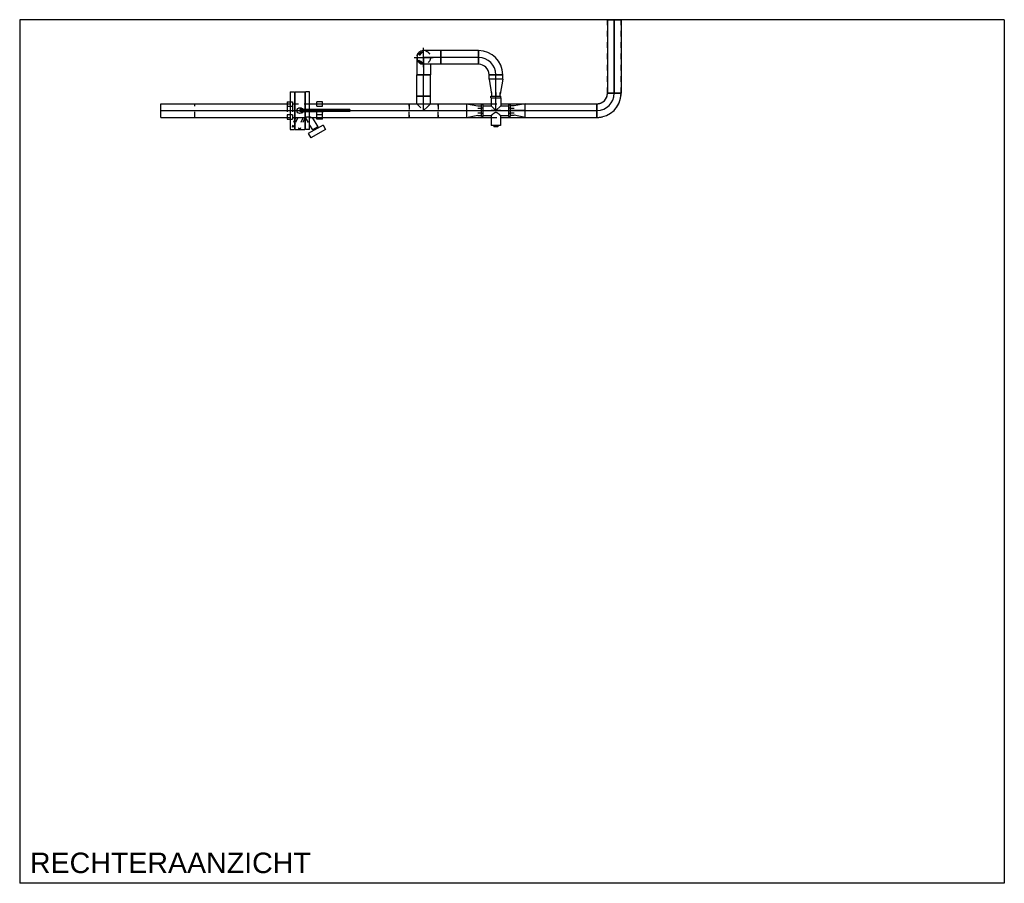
# Model space of a CAD drawing. Extents: x -156717 to 425753, y -51191 to 363295.
# Tile 443 of 502: x 242611 to 246943, y 120422 to 124222. Entities that reach past the tile are written whole.
import ezdxf
from ezdxf.enums import TextEntityAlignment as Align
from ezdxf.lldxf.tags import DXFTag

# ---------------------------------------------------------------- set-up
doc = ezdxf.new("R2010")
doc.units = 0
doc.header["$LTSCALE"] = 50
doc.linetypes.add('CENTER', pattern=[2, 1.25, -0.25, 0.25, -0.25])
doc.linetypes.add('STREEPJES', pattern=[0.1, 0.05, -0.05])
doc.layers.get('0').update_dxf_attribs({"linetype": 'CONTINUOUS'})
for name, color, linetype in [('WL5501--_D', 151, 'CONTINUOUS'), ('WL5501--_HARTLIJN', 8, 'CONTINUOUS'), ('WL5502--_D', 150, 'CONTINUOUS'), ('WL5502--_HARTLIJN', 8, 'CONTINUOUS')]:
    doc.layers.add(name, color=color, linetype=linetype)
doc.layers.add('WM$5----_HULPRUIMTE', color=1, linetype='CONTINUOUS', plot=False)
doc.styles.add('BURO-018', font='ARIAL.TTF', dxfattribs={"height": 63})
doc.styles.add('BURO-025', font='ARIAL.TTF', dxfattribs={"height": 125})
tags = doc.linetypes.add('CENTER2', pattern=[28.575000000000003, 19.05, -3.175, 3.175, -3.175]).pattern_tags.tags
tags[10:11] = [DXFTag(74, 4), DXFTag(75, 0), DXFTag(340, '0'), DXFTag(46, 1.0), DXFTag(50, 0.0), DXFTag(44, 0.0), DXFTag(45, 0.0)]
tags[8:9] = [DXFTag(74, 4), DXFTag(75, 0), DXFTag(340, '0'), DXFTag(46, 1.0), DXFTag(50, 0.0), DXFTag(44, 0.0), DXFTag(45, 0.0)]
tags[6:7] = [DXFTag(74, 4), DXFTag(75, 0), DXFTag(340, '0'), DXFTag(46, 1.0), DXFTag(50, 0.0), DXFTag(44, 0.0), DXFTag(45, 0.0)]
tags[4:5] = [DXFTag(74, 4), DXFTag(75, 0), DXFTag(340, '0'), DXFTag(46, 1.0), DXFTag(50, 0.0), DXFTag(44, 0.0), DXFTag(45, 0.0)]

# ---------------------------------------------------------------- blocks, each defined once
blk = doc.blocks.new('*U783')
at = {"ltscale": 10}
for p, q in [((0, 1900, -2697.526429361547), (4332.70443703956, 1900, -2697.526429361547)), ((0, -1900, -2697.526429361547), (4.653657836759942e-13, 1900, -2697.526429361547)), ((4332.70443703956, -1900, -2697.526429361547), (4332.704437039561, 1900, -2697.526429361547)), ((0, -1900, -2697.526429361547), (4332.70443703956, -1900, -2697.526429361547))]:
    blk.add_line(p, q, dxfattribs=at)
blk = doc.blocks.new('*U784')
at = {"color": 8, "linetype": 'STREEPJES', "ltscale": 10}
for p, q in [((0, 30.14999999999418, -3798.37758362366), (124.3456382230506, 30.14999999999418, -3798.37758362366)), ((0, -30.14999999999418, -3798.37758362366), (0, 30.14999999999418, -3798.37758362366)), ((232.3632637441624, 30.14999999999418, -3798.37758362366), (275.1680127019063, 30.14999999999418, -3798.37758362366)), ((383.185638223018, 30.14999999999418, -3798.37758362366), (698.7447952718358, 30.14999999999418, -3798.37758362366)), ((698.7447952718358, 30.14999999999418, -3798.37758362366), (698.7447952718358, -30.14999999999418, -3798.37758362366)), ((0, -30.14999999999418, -3798.37758362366), (124.3456382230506, -30.14999999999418, -3798.37758362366)), ((233.5456382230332, -30.14999999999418, -3798.37758362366), (273.9856382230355, -30.14999999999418, -3798.37758362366)), ((383.185638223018, -30.14999999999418, -3798.37758362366), (698.7447952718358, -30.14999999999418, -3798.37758362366))]:
    blk.add_line(p, q, dxfattribs=at)
at = {"color": 0, "ltscale": 10}
for p, q in [((124.3456382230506, 30.14999999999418, -3798.37758362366), (232.3632637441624, 30.14999999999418, -3798.37758362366)), ((275.1680127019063, 30.14999999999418, -3798.37758362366), (383.185638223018, 30.14999999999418, -3798.37758362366)), ((124.3456382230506, -30.14999999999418, -3798.37758362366), (233.5456382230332, -30.14999999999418, -3798.37758362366)), ((273.9856382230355, -30.14999999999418, -3798.37758362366), (383.185638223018, -30.14999999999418, -3798.37758362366))]:
    blk.add_line(p, q, dxfattribs=at)
at = {"layer": 'WL5501--_HARTLIJN', "linetype": 'CENTER2'}
blk.add_line((0, 0, -3798.37758362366), (698.7447952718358, 0, -3798.37758362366), dxfattribs=at)
at = {"layer": 'WL5501--_D', "color": 2, "style": 'BURO-025'}
blk.add_attdef('POSNR', text='', height=125, dxfattribs=at).set_placement((0, 0), align=Align.MIDDLE)
blk = doc.blocks.new('*U785')
at = {"color": 0, "ltscale": 10}
for p, q in [((-30.14999999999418, 30.14999999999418, -3798.37758362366), (-30.14999999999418, 64, -3798.37758362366)), ((-30.14999999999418, 64, -3798.37758362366), (30.14999999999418, 64, -3798.37758362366)), ((30.14999999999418, 30.14999999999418, -3798.37758362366), (30.14999999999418, 64, -3798.37758362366))]:
    blk.add_line(p, q, dxfattribs=at)
at = {"color": 8, "linetype": 'STREEPJES', "ltscale": 10}
for p, q in [((-64, 30.14999999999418, -3798.37758362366), (-30.14999999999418, 30.14999999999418, -3798.37758362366)), ((-64, -30.14999999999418, -3798.37758362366), (-64, 30.14999999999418, -3798.37758362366)), ((-30.14999999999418, 30.14999999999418, -3798.37758362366), (0, 0, -3798.37758362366)), ((-30.14999999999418, 30.14999999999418, -3798.37758362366), (0, 0, -3798.37758362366)), ((0, 0, -3798.37758362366), (30.14999999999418, 30.14999999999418, -3798.37758362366)), ((30.14999999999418, 30.14999999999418, -3798.37758362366), (0, 0, -3798.37758362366)), ((30.14999999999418, 30.14999999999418, -3798.37758362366), (64, 30.14999999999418, -3798.37758362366)), ((64, 30.14999999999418, -3798.37758362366), (64, -30.14999999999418, -3798.37758362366)), ((-64, -30.14999999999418, -3798.37758362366), (64, -30.14999999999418, -3798.37758362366))]:
    blk.add_line(p, q, dxfattribs=at)
at = {"layer": 'WL5501--_HARTLIJN', "linetype": 'CENTER2'}
for p, q in [((0, 0, -3798.37758362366), (2.045318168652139e-30, 64, -3798.37758362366)), ((-64, 0, -3798.37758362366), (64, 9.351927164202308e-31, -3798.37758362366))]:
    blk.add_line(p, q, dxfattribs=at)
at = {"layer": 'WL5501--_D', "color": 2, "style": 'BURO-025'}
blk.add_attdef('POSNR', text='', height=125, dxfattribs=at).set_placement((0, 0), align=Align.MIDDLE)
blk = doc.blocks.new('*U786')
at = {"color": 8, "linetype": 'STREEPJES', "ltscale": 10}
for p, q in [((24, 30.14999999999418, -3798.37758362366), (405.4292158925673, 30.14999999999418, -3798.37758362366)), ((405.4292158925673, 30.14999999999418, -3798.37758362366), (405.4292158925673, -30.14999999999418, -3798.37758362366)), ((24, -30.14999999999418, -3798.37758362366), (405.4292158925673, -30.14999999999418, -3798.37758362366))]:
    blk.add_line(p, q, dxfattribs=at)
at = {"layer": 'WL5501--_HARTLIJN', "linetype": 'CENTER2'}
blk.add_line((0, 0, -3798.37758362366), (405.4292158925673, 0, -3798.37758362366), dxfattribs=at)
at = {"layer": 'WL5501--_D', "color": 2, "style": 'BURO-025'}
blk.add_attdef('POSNR', text='', height=125, dxfattribs=at).set_placement((0, 0), align=Align.MIDDLE)
blk = doc.blocks.new('*U787')
at = {"color": 0, "ltscale": 10}
for p, q in [((76, 30.14999999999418, -3948.377583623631), (9.628571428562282, 18.53500000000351, -3948.377583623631)), ((76, -30.14999999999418, -3948.377583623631), (76.00000000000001, 30.14999999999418, -3948.377583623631)), ((76, -30.14999999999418, -3948.377583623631), (9.628571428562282, -18.53500000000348, -3948.377583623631))]:
    blk.add_line(p, q, dxfattribs=at)
at = {"layer": 'WL5502--_HARTLIJN', "linetype": 'CENTER2'}
blk.add_line((0, 0, -3948.377583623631), (76, -1.396097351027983e-14, -3948.377583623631), dxfattribs=at)
for centre in [(0, 0, -3948.377583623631), (76, 0, -3948.377583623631)]:
    blk.add_circle(centre, 0.075, dxfattribs=at)
at = {"layer": 'WL5502--_D', "color": 2, "style": 'BURO-025'}
blk.add_attdef('POSNR', text='', height=125, dxfattribs=at).set_placement((0, 0), align=Align.MIDDLE)
blk = doc.blocks.new('*U788')
at = {"color": 2, "ltscale": 10}
for p, q in [((-22.24199999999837, 56.19999999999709, -3948.377583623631), (-22.24199999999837, 63, -3948.377583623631)), ((-22.24199999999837, 63, -3948.377583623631), (0, 63, -3948.377583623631)), ((-22.24199999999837, 56.19999999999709, -3948.377583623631), (0, 56.19999999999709, -3948.377583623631)), ((-21.40237447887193, 56.19999999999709, -3948.377583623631), (-21.40237447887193, 21.40237447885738, -3948.377583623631)), ((-18.53500000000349, 80, -3948.377583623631), (-18.53500000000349, 63, -3948.377583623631)), ((2.91038304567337e-11, 80, -3948.377583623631), (2.91038304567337e-11, 63, -3948.377583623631)), ((0, 56.19999999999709, -3948.377583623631), (-8.219032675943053e-33, 63, -3948.377583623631)), ((0, 63, -3948.377583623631), (22.24199999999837, 63, -3948.377583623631)), ((0, 56.19999999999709, -3948.377583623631), (22.24199999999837, 56.19999999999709, -3948.377583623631)), ((18.53500000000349, 63, -3948.377583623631), (18.53500000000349, 80, -3948.377583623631)), ((21.40237447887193, 56.19999999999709, -3948.377583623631), (21.40237447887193, 21.40237447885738, -3948.377583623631)), ((22.24199999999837, 56.19999999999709, -3948.377583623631), (22.24199999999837, 63, -3948.377583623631)), ((-80, 21.40237447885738, -3948.377583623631), (-63, 21.40237447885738, -3948.377583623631)), ((-80, 21.40237447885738, -3948.377583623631), (-80, 20.25409515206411, -3948.377583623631)), ((-80, 10.70118723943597, -3948.377583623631), (-63, 10.70118723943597, -3948.377583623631)), ((-56.20000000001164, 25.68284937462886, -3948.377583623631), (-63, 25.68284937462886, -3948.377583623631)), ((-63, 12.84142468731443, -3948.377583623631), (-63, 25.68284937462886, -3948.377583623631)), ((-63, 12.84142468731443, -3948.377583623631), (-56.20000000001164, 12.84142468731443, -3948.377583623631)), ((-63, -12.84142468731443, -3948.377583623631), (-63, 12.84142468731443, -3948.377583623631)), ((-56.20000000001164, 12.84142468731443, -3948.377583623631), (-56.20000000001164, 25.68284937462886, -3948.377583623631)), ((-56.20000000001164, 21.40237447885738, -3948.377583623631), (-21.40237447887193, 21.40237447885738, -3948.377583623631)), ((-56.20000000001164, -12.84142468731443, -3948.377583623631), (-56.20000000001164, 12.84142468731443, -3948.377583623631)), ((-21.40237447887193, 21.40237447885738, -3948.377583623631), (2.91038304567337e-11, -2.91038304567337e-11, -3948.377583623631)), ((20.22000000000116, 0, -3948.377583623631), (-20.22000000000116, 4.887907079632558e-32, -3948.377583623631)), ((21.40237447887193, 21.40237447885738, -3948.377583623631), (0, 0, -3948.377583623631)), ((21.40237447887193, 21.40237447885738, -3948.377583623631), (56.20000000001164, 21.40237447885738, -3948.377583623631)), ((56.20000000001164, 25.68284937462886, -3948.377583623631), (63, 25.68284937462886, -3948.377583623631)), ((56.20000000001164, 25.68284937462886, -3948.377583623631), (56.20000000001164, 12.84142468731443, -3948.377583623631)), ((56.20000000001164, 12.84142468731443, -3948.377583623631), (63, 12.84142468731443, -3948.377583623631)), ((56.20000000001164, 12.84142468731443, -3948.377583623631), (56.20000000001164, -12.84142468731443, -3948.377583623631)), ((63, 25.68284937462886, -3948.377583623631), (63, 12.84142468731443, -3948.377583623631)), ((80, 21.40237447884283, -3948.377583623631), (63, 21.40237447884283, -3948.377583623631)), ((63, 12.84142468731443, -3948.377583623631), (63, -12.84142468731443, -3948.377583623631)), ((63, 10.70118723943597, -3948.377583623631), (80, 10.70118723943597, -3948.377583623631)), ((80, 20.25409515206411, -3948.377583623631), (80, 21.40237447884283, -3948.377583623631)), ((-63, -10.70118723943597, -3948.377583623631), (-80, -10.70118723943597, -3948.377583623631)), ((-80, -20.25409515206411, -3948.377583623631), (-80, -21.40237447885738, -3948.377583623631)), ((-80, -21.40237447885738, -3948.377583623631), (-63, -21.40237447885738, -3948.377583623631)), ((-56.20000000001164, -12.84142468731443, -3948.377583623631), (-63, -12.84142468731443, -3948.377583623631)), ((-63, -25.68284937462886, -3948.377583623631), (-63, -12.84142468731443, -3948.377583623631)), ((-56.20000000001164, -25.68284937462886, -3948.377583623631), (-63, -25.68284937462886, -3948.377583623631)), ((-56.20000000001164, -25.68284937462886, -3948.377583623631), (-56.20000000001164, -12.84142468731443, -3948.377583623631)), ((-56.20000000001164, -21.40237447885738, -3948.377583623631), (-20.22000000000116, -21.40237447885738, -3948.377583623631)), ((-20.22000000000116, -21.40237447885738, -3948.377583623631), (-20.22000000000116, -66, -3948.377583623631)), ((20.22000000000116, -21.40237447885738, -3948.377583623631), (20.22000000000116, -66, -3948.377583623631)), ((20.22000000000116, -21.40237447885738, -3948.377583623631), (56.20000000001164, -21.40237447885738, -3948.377583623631)), ((63, -12.84142468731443, -3948.377583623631), (56.20000000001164, -12.84142468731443, -3948.377583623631)), ((56.20000000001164, -12.84142468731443, -3948.377583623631), (56.20000000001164, -25.68284937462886, -3948.377583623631)), ((56.20000000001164, -25.68284937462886, -3948.377583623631), (63, -25.68284937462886, -3948.377583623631)), ((80, -10.70118723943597, -3948.377583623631), (63, -10.70118723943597, -3948.377583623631)), ((63, -12.84142468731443, -3948.377583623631), (63, -25.68284937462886, -3948.377583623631)), ((80, -21.40237447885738, -3948.377583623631), (63, -21.40237447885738, -3948.377583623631)), ((80, -21.40237447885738, -3948.377583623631), (80, -20.25409515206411, -3948.377583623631)), ((20.22000000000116, -66, -3948.377583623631), (-20.22000000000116, -66, -3948.377583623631)), ((-8.424999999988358, -66, -3948.377583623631), (-8.424999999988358, -71, -3948.377583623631)), ((8.424999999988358, -71, -3948.377583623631), (-8.424999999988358, -71, -3948.377583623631)), ((8.424999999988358, -66, -3948.377583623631), (8.424999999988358, -71, -3948.377583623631))]:
    blk.add_line(p, q, dxfattribs=at)
blk.add_spline([(-20.11625771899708, -21.30439057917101, -3948.377583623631), (-19.80609541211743, -21.01177405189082, -3948.377583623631), (-19.29269576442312, -20.52854946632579, -3948.377583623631), (-18.58132695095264, -19.86149401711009, -3948.377583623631), (-17.67928857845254, -19.02026492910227, -3948.377583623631), (-16.59583678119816, -18.01763113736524, -3948.377583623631), (-15.34208924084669, -16.86988250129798, -3948.377583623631), (-13.93091110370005, -15.59754844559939, -3948.377583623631), (-12.37678296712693, -14.22666475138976, -3948.377583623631), (-10.69565228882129, -12.79102072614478, -3948.377583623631), (-8.904769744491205, -11.3361438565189, -3948.377583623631), (-7.022512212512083, -9.926173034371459, -3948.377583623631), (-5.06819420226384, -8.654468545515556, -3948.377583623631), (-3.061869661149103, -7.65429808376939, -3948.377583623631), (-1.024126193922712, -7.089574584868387, -3948.377583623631), (1.024126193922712, -7.089574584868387, -3948.377583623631), (3.061869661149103, -7.65429808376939, -3948.377583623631), (5.06819420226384, -8.654468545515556, -3948.377583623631), (7.022512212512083, -9.926173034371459, -3948.377583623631), (8.904769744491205, -11.3361438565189, -3948.377583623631), (10.69565228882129, -12.79102072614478, -3948.377583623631), (12.37678296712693, -14.22666475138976, -3948.377583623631), (13.93091110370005, -15.59754844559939, -3948.377583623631), (15.34208924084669, -16.86988250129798, -3948.377583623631), (16.59583678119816, -18.01763113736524, -3948.377583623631), (17.67928857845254, -19.02026492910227, -3948.377583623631), (18.58132695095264, -19.86149401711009, -3948.377583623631), (19.29269576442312, -20.52854946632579, -3948.377583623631), (19.80609541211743, -21.01177405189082, -3948.377583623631), (20.11625771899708, -21.30439057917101, -3948.377583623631), (20.22000000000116, -21.40237447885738, -3948.377583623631)], degree=3, dxfattribs=at)
at = {"layer": 'WL5502--_HARTLIJN', "linetype": 'CENTER'}
for p, q in [((0, 0, -3948.377583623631), (-7.614692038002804e-32, 63, -3948.377583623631)), ((-63, 0, -3948.377583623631), (63, -1.522938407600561e-31, -3948.377583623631))]:
    blk.add_line(p, q, dxfattribs=at)
at = {"layer": 'WL5502--_D', "color": 2, "style": 'BURO-025'}
blk.add_attdef('POSNR', text='', height=125, dxfattribs=at).set_placement((0, 0), align=Align.MIDDLE)
at = {"layer": 'WL5502--_D', "color": 2, "style": 'BURO-025', "flags": 1}
for tag in ['TYPE', 'FABR']:
    blk.add_attdef(tag, text='', height=125, dxfattribs=at).set_placement((0, 0), align=Align.MIDDLE)
blk = doc.blocks.new('*U789')
at = {"color": 0, "ltscale": 10}
for p, q in [((0, 30.14999999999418, -3948.377583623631), (315.5591570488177, 30.14999999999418, -3948.377583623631)), ((0, -30.14999999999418, -3948.377583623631), (0, 30.14999999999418, -3948.377583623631)), ((315.5591570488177, 30.14999999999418, -3948.377583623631), (315.5591570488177, -30.14999999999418, -3948.377583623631)), ((0, -30.14999999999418, -3948.377583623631), (315.5591570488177, -30.14999999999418, -3948.377583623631))]:
    blk.add_line(p, q, dxfattribs=at)
at = {"layer": 'WL5502--_HARTLIJN', "linetype": 'CENTER2'}
blk.add_line((0, 0, -3948.377583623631), (315.5591570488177, 0, -3948.377583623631), dxfattribs=at)
at = {"layer": 'WL5502--_D', "color": 2, "style": 'BURO-025'}
blk.add_attdef('POSNR', text='', height=125, dxfattribs=at).set_placement((0, 0), align=Align.MIDDLE)
blk = doc.blocks.new('*U790')
at = {"color": 0, "ltscale": 10}
for p, q in [((0, 30.14999999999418, -3948.377583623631), (49.4199999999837, 20.2540951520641, -3948.377583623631)), ((0, 30.14999999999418, -3948.377583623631), (-7.384620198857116e-15, -30.14999999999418, -3948.377583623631)), ((0, -30.14999999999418, -3948.377583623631), (49.4199999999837, -20.25409515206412, -3948.377583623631))]:
    blk.add_line(p, q, dxfattribs=at)
at = {"layer": 'WL5502--_HARTLIJN', "linetype": 'CENTER2'}
blk.add_line((0, 0, -3948.377583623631), (66.4200000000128, -8.134104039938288e-15, -3948.377583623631), dxfattribs=at)
for centre in [(0, 0, -3948.377583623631), (66.4200000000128, 0, -3948.377583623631)]:
    blk.add_circle(centre, 0.075, dxfattribs=at)
at = {"layer": 'WL5502--_D', "color": 2, "style": 'BURO-025'}
blk.add_attdef('POSNR', text='', height=125, dxfattribs=at).set_placement((0, 0), align=Align.MIDDLE)
blk = doc.blocks.new('*U791')
at = {"color": 0, "ltscale": 10}
for p, q in [((0, 30.14999999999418, -3948.377583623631), (49.4199999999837, 20.25409515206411, -3948.377583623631)), ((0, 30.14999999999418, -3948.377583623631), (6.782663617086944e-31, -30.14999999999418, -3948.377583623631)), ((0, -30.14999999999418, -3948.377583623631), (49.4199999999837, -20.25409515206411, -3948.377583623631))]:
    blk.add_line(p, q, dxfattribs=at)
at = {"layer": 'WL5502--_HARTLIJN', "linetype": 'CENTER2'}
blk.add_line((0, 0, -3948.377583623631), (66.4200000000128, -7.471053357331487e-31, -3948.377583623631), dxfattribs=at)
for centre in [(0, 0, -3948.377583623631), (66.4200000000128, 0, -3948.377583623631)]:
    blk.add_circle(centre, 0.075, dxfattribs=at)
at = {"layer": 'WL5502--_D', "color": 2, "style": 'BURO-025'}
blk.add_attdef('POSNR', text='', height=125, dxfattribs=at).set_placement((0, 0), align=Align.MIDDLE)
blk = doc.blocks.new('*U792')
at = {"color": 0, "ltscale": 10}
for p, q in [((13, 30.14999999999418, -3948.377583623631), (703.065280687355, 30.14999999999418, -3948.377583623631)), ((703.065280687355, 30.14999999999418, -3948.377583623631), (703.065280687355, -30.14999999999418, -3948.377583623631)), ((13, -30.14999999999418, -3948.377583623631), (703.065280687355, -30.14999999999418, -3948.377583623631))]:
    blk.add_line(p, q, dxfattribs=at)
at = {"layer": 'WL5502--_HARTLIJN', "linetype": 'CENTER2'}
blk.add_line((0, 0, -3948.377583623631), (703.065280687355, 0, -3948.377583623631), dxfattribs=at)
at = {"layer": 'WL5502--_D', "color": 2, "style": 'BURO-025'}
blk.add_attdef('POSNR', text='', height=125, dxfattribs=at).set_placement((0, 0), align=Align.MIDDLE)
blk = doc.blocks.new('*U793')
at = {"color": 2, "ltscale": 10}
for p, q in [((-21, 82.5, -3948.377583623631), (-3, 82.5, -3948.377583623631)), ((-21, 82.5, -3948.377583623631), (-21.00000000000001, 4.514999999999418, -3948.377583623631)), ((-3, 82.5, -3948.377583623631), (-3.00000000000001, 4.514999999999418, -3948.377583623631)), ((-3, 51, -3948.377583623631), (0, 51, -3948.377583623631)), ((-21, -4.514999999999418, -3948.377583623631), (-21.00000000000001, -82.5, -3948.377583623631)), ((-3, -4.514999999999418, -3948.377583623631), (-3.00000000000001, -82.5, -3948.377583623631)), ((-21, -82.5, -3948.377583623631), (-3, -82.5, -3948.377583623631)), ((-3, -51, -3948.377583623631), (0, -51, -3948.377583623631))]:
    blk.add_line(p, q, dxfattribs=at)
at = {"layer": 'WL5502--_HARTLIJN', "linetype": 'CENTER'}
blk.add_line((-8, 0, -3948.377583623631), (0, -9.797174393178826e-16, -3948.377583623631), dxfattribs=at)
at = {"layer": 'WL5502--_D', "color": 2, "style": 'BURO-025'}
blk.add_attdef('POSNR', text='', height=125, dxfattribs=at).set_placement((0, 0), align=Align.MIDDLE)
at = {"layer": 'WL5502--_D', "color": 2, "style": 'BURO-025', "flags": 1}
blk.add_attdef('FABR', text='', height=125, dxfattribs=at).set_placement((0, 0), align=Align.MIDDLE)
blk = doc.blocks.new('*U794')
at = {"color": 2, "ltscale": 10}
for p, q in [((-21, 82.5, -3948.377583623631), (-3, 82.5, -3948.377583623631)), ((-21, 82.5, -3948.377583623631), (-21, -82.5, -3948.377583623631)), ((-3, 82.5, -3948.377583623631), (-3, -82.5, -3948.377583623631)), ((-3, 51, -3948.377583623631), (0, 51, -3948.377583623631)), ((-21, -82.5, -3948.377583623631), (-3, -82.5, -3948.377583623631)), ((-3, -51, -3948.377583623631), (0, -51, -3948.377583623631))]:
    blk.add_line(p, q, dxfattribs=at)
at = {"layer": 'WL5502--_HARTLIJN', "linetype": 'CENTER'}
blk.add_line((-8, 0, -3948.377583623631), (0, -8.998558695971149e-32, -3948.377583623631), dxfattribs=at)
at = {"layer": 'WL5502--_D', "color": 2, "style": 'BURO-025'}
blk.add_attdef('POSNR', text='', height=125, dxfattribs=at).set_placement((0, 0), align=Align.MIDDLE)
at = {"layer": 'WL5502--_D', "color": 2, "style": 'BURO-025', "flags": 1}
blk.add_attdef('FABR', text='', height=125, dxfattribs=at).set_placement((0, 0), align=Align.MIDDLE)
blk = doc.blocks.new('*U795')
at = {"color": 2, "ltscale": 10}
for p, q in [((-21.5, 82.5, -3948.377583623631), (21.5, 82.5, -3948.377583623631)), ((-21.5, -82.5, -3948.377583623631), (-21.5, 82.5, -3948.377583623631)), ((21.5, 82.5, -3948.377583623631), (21.5, 4.514999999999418, -3948.377583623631)), ((103.5499999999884, 4.514999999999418, -3948.377583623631), (0, 4.514999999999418, -3948.377583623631)), ((0, 4.514999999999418, -3948.377583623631), (0, -4.514999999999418, -3948.377583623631)), ((103.5499999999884, -4.514999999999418, -3948.377583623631), (103.5499999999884, 4.514999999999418, -3948.377583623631)), ((220, 4.514999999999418, -3948.377583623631), (103.5499999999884, 4.514999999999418, -3948.377583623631)), ((220, 4.514999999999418, -3948.377583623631), (220, -4.514999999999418, -3948.377583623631)), ((0, -4.514999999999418, -3948.377583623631), (103.5499999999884, -4.514999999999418, -3948.377583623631)), ((21.5, -4.514999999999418, -3948.377583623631), (21.5, -82.5, -3948.377583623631)), ((220, -4.514999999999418, -3948.377583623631), (103.5499999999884, -4.514999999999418, -3948.377583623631)), ((-21.5, -82.5, -3948.377583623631), (21.5, -82.5, -3948.377583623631))]:
    blk.add_line(p, q, dxfattribs=at)
blk.add_circle((0, 0, -3948.377583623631), 12.9, dxfattribs=at)
at = {"layer": 'WL5502--_HARTLIJN', "linetype": 'CENTER'}
blk.add_line((-21.5, 0, -3948.377583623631), (21.5, 0, -3948.377583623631), dxfattribs=at)
at = {"layer": 'WL5502--_D', "color": 2, "style": 'BURO-025'}
blk.add_attdef('POSNR', text='', height=125, dxfattribs=at).set_placement((0, 0), align=Align.MIDDLE)
at = {"layer": 'WL5502--_D', "color": 2, "style": 'BURO-025', "flags": 1}
for tag in ['TYPE', 'FABR']:
    blk.add_attdef(tag, text='', height=125, dxfattribs=at).set_placement((0, 0), align=Align.MIDDLE)
blk = doc.blocks.new('*U796')
at = {"color": 2, "ltscale": 10}
for p, q in [((-77.5, 38.2956433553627, -3798.37758362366), (-63.79042657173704, 38.2956433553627, -3798.37758362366)), ((-77.5, 38.2956433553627, -3798.37758362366), (-77.5, 30.14999999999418, -3798.37758362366)), ((77.5, 38.2956433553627, -3798.37758362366), (53.5, 38.2956433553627, -3798.37758362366)), ((53.5, 30.14999999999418, -3798.37758362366), (53.5, 38.2956433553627, -3798.37758362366)), ((77.5, 30.14999999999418, -3798.37758362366), (77.5, 38.2956433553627, -3798.37758362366)), ((-77.5, -30.14999999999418, -3798.37758362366), (-77.5, -38.2956433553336, -3798.37758362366)), ((-77.5, -38.2956433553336, -3798.37758362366), (-63.79042657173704, -38.2956433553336, -3798.37758362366)), ((32.85123031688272, -30.14999999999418, -3798.37758362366), (56.67923828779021, -71.42132044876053, -3798.37758362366)), ((53.5, -38.2956433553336, -3798.37758362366), (53.5, -30.14999999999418, -3798.37758362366)), ((77.5, -38.2956433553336, -3798.37758362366), (53.5, -38.2956433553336, -3798.37758362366)), ((77.5, -38.2956433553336, -3798.37758362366), (77.5, -30.14999999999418, -3798.37758362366)), ((-42.79042657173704, -57.8324680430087, -3798.37758362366), (-45.79042657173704, -64.56144000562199, -3798.37758362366)), ((-28.27785771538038, -82.5, -3798.37758362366), (-28.55488282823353, -83.12136473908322, -3798.37758362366)), ((-24.89010551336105, -84.75524462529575, -3798.37758362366), (-28.55488282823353, -83.12136473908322, -3798.37758362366)), ((-23.88464228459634, -82.5, -3798.37758362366), (-24.89010551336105, -84.75524462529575, -3798.37758362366)), ((80.20379988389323, -64.0170563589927, -3798.37758362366), (15.33849714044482, -101.4670563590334, -3798.37758362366)), ((21.20957342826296, -63.48605878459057, -3798.37758362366), (33.51305873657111, -84.79632044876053, -3798.37758362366)), ((90.90379988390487, -82.5499999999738, -3798.37758362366), (26.03849714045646, -120.0000000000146, -3798.37758362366)), ((56.67923828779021, -71.42132044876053, -3798.37758362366), (33.51305873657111, -84.79632044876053, -3798.37758362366)), ((38.14629464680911, -82.12132044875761, -3798.37758362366), (40.82129464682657, -86.75455635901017, -3798.37758362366)), ((52.04600237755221, -74.09632044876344, -3798.37758362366), (54.72100237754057, -78.72955635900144, -3798.37758362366)), ((80.20379988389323, -64.0170563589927, -3798.37758362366), (90.90379988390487, -82.5499999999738, -3798.37758362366)), ((15.33849714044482, -101.4670563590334, -3798.37758362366), (26.03849714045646, -120.0000000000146, -3798.37758362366))]:
    blk.add_line(p, q, dxfattribs=at)
at = {"color": 8, "linetype": 'STREEPJES', "ltscale": 10}
for p, q in [((-77.5, 30.14999999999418, -3798.37758362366), (-77.5, 19.14782167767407, -3798.37758362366)), ((-77.5, 19.14782167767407, -3798.37758362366), (-53.5, 19.14782167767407, -3798.37758362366)), ((-77.5, 19.14782167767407, -3798.37758362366), (-77.5, -19.14782167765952, -3798.37758362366)), ((-63.79042657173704, 38.2956433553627, -3798.37758362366), (-53.5, 38.2956433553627, -3798.37758362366)), ((-53.5, 38.2956433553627, -3798.37758362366), (-53.5, 19.14782167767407, -3798.37758362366)), ((-53.5, 30.14999999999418, -3798.37758362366), (53.5, 30.14999999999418, -3798.37758362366)), ((-53.5, 19.14782167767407, -3798.37758362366), (-53.5, -19.14782167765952, -3798.37758362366)), ((53.5, 19.14782167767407, -3798.37758362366), (53.5, 30.14999999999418, -3798.37758362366)), ((53.5, 19.14782167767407, -3798.37758362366), (77.5, 19.14782167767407, -3798.37758362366)), ((53.5, -19.14782167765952, -3798.37758362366), (53.5, 19.14782167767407, -3798.37758362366)), ((77.5, 19.14782167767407, -3798.37758362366), (77.5, 30.14999999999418, -3798.37758362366)), ((77.5, -19.14782167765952, -3798.37758362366), (77.5, 19.14782167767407, -3798.37758362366)), ((-53.5, -19.14782167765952, -3798.37758362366), (-77.5, -19.14782167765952, -3798.37758362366)), ((-77.5, -19.14782167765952, -3798.37758362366), (-77.5, -30.14999999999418, -3798.37758362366)), ((-63.79042657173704, -38.2956433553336, -3798.37758362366), (-53.5, -38.2956433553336, -3798.37758362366)), ((-39.23509043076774, -30.14999999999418, -3798.37758362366), (-54.71395748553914, -64.86895414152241, -3798.37758362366)), ((-53.5, -19.14782167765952, -3798.37758362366), (-53.5, -38.2956433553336, -3798.37758362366)), ((-53.5, -30.14999999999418, -3798.37758362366), (-39.21133185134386, -30.14999999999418, -3798.37758362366)), ((-30.44865956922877, -30.14999999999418, -3798.37758362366), (-42.79042657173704, -57.8324680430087, -3798.37758362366)), ((-30.44865956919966, -30.14999999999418, -3798.37758362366), (-7.111331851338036, -30.14999999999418, -3798.37758362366)), ((-7.13509043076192, -30.14999999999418, -3798.37758362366), (-27.93645165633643, -76.80725882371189, -3798.37758362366)), ((1.651340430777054, -30.14999999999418, -3798.37758362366), (-20.60689702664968, -80.07501859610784, -3798.37758362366)), ((1.962990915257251, -30.14999999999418, -3798.37758362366), (21.20957342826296, -63.48605878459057, -3798.37758362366)), ((32.85123031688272, -30.14999999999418, -3798.37758362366), (53.5, -30.14999999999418, -3798.37758362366)), ((77.5, -19.14782167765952, -3798.37758362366), (53.5, -19.14782167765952, -3798.37758362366)), ((53.5, -30.14999999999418, -3798.37758362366), (53.5, -19.14782167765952, -3798.37758362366)), ((77.5, -30.14999999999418, -3798.37758362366), (77.5, -19.14782167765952, -3798.37758362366)), ((-52.881568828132, -65.68589408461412, -3798.37758362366), (-55.33238865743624, -71.18306005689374, -3798.37758362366)), ((-51.66761134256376, -72.81693994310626, -3798.37758362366), (-55.33238865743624, -71.18306005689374, -3798.37758362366)), ((-47.38440285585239, -68.13671391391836, -3798.37758362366), (-54.71395748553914, -64.86895414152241, -3798.37758362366)), ((-49.21679151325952, -67.31977397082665, -3798.37758362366), (-51.66761134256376, -72.81693994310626, -3798.37758362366)), ((-45.79042657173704, -64.56144000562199, -3798.37758362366), (-47.38440285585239, -68.13671391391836, -3798.37758362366)), ((-26.10406299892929, -77.6241987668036, -3798.37758362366), (-28.27785771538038, -82.5, -3798.37758362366)), ((-20.60689702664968, -80.07501859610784, -3798.37758362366), (-27.93645165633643, -76.80725882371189, -3798.37758362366)), ((-22.43928568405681, -79.25807865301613, -3798.37758362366), (-23.88464228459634, -82.5, -3798.37758362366))]:
    blk.add_line(p, q, dxfattribs=at)
for points in [[(-39.21133185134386, -30.14726711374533, -3798.37758362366), (-39.1403366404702, -30.13917888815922, -3798.37758362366), (-39.02294209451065, -30.12606233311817, -3798.37758362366), (-38.86052950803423, -30.10844830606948, -3798.37758362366), (-38.65500317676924, -30.08705076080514, -3798.37758362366), (-38.408761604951, -30.06273866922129, -3798.37758362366), (-38.12466151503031, -30.0365015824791, -3798.37758362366), (-37.80597541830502, -30.00941005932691, -3798.37758362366), (-37.45634365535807, -29.98257242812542, -3798.37758362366), (-37.07972194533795, -29.9570895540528, -3798.37758362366), (-36.68032558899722, -29.93400943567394, -3798.37758362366), (-36.26257154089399, -29.91428353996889, -3798.37758362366), (-35.83101959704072, -29.89872678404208, -3798.37758362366), (-35.39031392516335, -29.88798297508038, -3798.37758362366), (-34.94512609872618, -29.8824973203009, -3798.37758362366), (-34.50010067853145, -29.8824973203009, -3798.37758362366), (-34.05980422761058, -29.88798297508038, -3798.37758362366), (-33.62867845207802, -29.89872678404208, -3798.37758362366), (-33.21099794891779, -29.91428353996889, -3798.37758362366), (-32.81083282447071, -29.93400943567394, -3798.37758362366), (-32.43201624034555, -29.9570895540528, -3798.37758362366), (-32.07811675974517, -29.98257242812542, -3798.37758362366), (-31.75241521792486, -30.00941005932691, -3798.37758362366), (-31.45788572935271, -30.0365015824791, -3798.37758362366), (-31.19718037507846, -30.06273866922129, -3798.37758362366), (-30.97261708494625, -30.08705076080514, -3798.37758362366), (-30.78617023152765, -30.10844830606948, -3798.37758362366), (-30.63946348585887, -30.12606233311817, -3798.37758362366), (-30.5337645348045, -30.13917888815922, -3798.37758362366), (-30.46998132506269, -30.14726711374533, -3798.37758362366), (-30.44865956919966, -30.14999999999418, -3798.37758362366)], [(-7.111331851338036, -30.14726711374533, -3798.37758362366), (-7.040336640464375, -30.13917888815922, -3798.37758362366), (-6.922942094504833, -30.12606233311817, -3798.37758362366), (-6.760529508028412, -30.10844830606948, -3798.37758362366), (-6.555003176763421, -30.08705076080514, -3798.37758362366), (-6.308761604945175, -30.06273866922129, -3798.37758362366), (-6.024661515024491, -30.0365015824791, -3798.37758362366), (-5.705975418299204, -30.00941005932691, -3798.37758362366), (-5.356343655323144, -29.98257242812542, -3798.37758362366), (-4.97972194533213, -29.9570895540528, -3798.37758362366), (-4.580325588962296, -29.93400943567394, -3798.37758362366), (-4.162571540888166, -29.91428353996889, -3798.37758362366), (-3.731019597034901, -29.89872678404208, -3798.37758362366), (-3.290313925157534, -29.88798297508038, -3798.37758362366), (-2.845126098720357, -29.8824973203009, -3798.37758362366), (-2.400100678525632, -29.8824973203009, -3798.37758362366), (-1.959804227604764, -29.88798297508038, -3798.37758362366), (-1.528678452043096, -29.89872678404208, -3798.37758362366), (-1.110997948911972, -29.91428353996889, -3798.37758362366), (-0.7108328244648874, -29.93400943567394, -3798.37758362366), (-0.3320162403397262, -29.9570895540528, -3798.37758362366), (0.02188324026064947, -29.98257242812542, -3798.37758362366), (0.3475847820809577, -30.00941005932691, -3798.37758362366), (0.6421142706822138, -30.0365015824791, -3798.37758362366), (0.9028196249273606, -30.06273866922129, -3798.37758362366), (1.12738291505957, -30.08705076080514, -3798.37758362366), (1.313829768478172, -30.10844830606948, -3798.37758362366), (1.460536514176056, -30.12606233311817, -3798.37758362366), (1.566235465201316, -30.13917888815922, -3798.37758362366), (1.63001867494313, -30.14726711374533, -3798.37758362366), (1.651340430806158, -30.14999999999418, -3798.37758362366)], [(2.024690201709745, -30.11962065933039, -3798.37758362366), (2.209589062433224, -30.02954636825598, -3798.37758362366), (2.517087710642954, -29.88294879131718, -3798.37758362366), (2.946175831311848, -29.68504753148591, -3798.37758362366), (3.495413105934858, -29.4430048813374, -3798.37758362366), (4.1628951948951, -29.16576780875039, -3798.37758362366), (4.946198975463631, -28.86384745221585, -3798.37758362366), (5.842300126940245, -28.54902544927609, -3798.37758362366), (6.847456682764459, -28.23397759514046, -3798.37758362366), (7.957054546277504, -27.93180969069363, -3798.37758362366), (9.16541574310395, -27.65550893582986, -3798.37758362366), (10.46557753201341, -27.41732715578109, -3798.37758362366), (11.8490598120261, -27.22812846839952, -3798.37758362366), (13.30564786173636, -27.09675077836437, -3798.37758362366), (14.82322460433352, -27.02944301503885, -3798.37758362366), (16.38768826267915, -27.02944302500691, -3798.37758362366), (17.98298532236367, -27.09675080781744, -3798.37758362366), (19.59127526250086, -27.22812851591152, -3798.37758362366), (21.19322536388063, -27.41732721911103, -3798.37758362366), (22.76841577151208, -27.65550901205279, -3798.37758362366), (24.29582158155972, -27.9318097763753, -3798.37758362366), (25.75433286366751, -28.23397768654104, -3798.37758362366), (27.12327531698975, -28.54902554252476, -3798.37758362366), (28.38290156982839, -28.86384754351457, -3798.37758362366), (29.51483290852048, -29.16576789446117, -3798.37758362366), (30.502440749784, -29.44300495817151, -3798.37758362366), (31.33116475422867, -29.68504759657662, -3798.37758362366), (31.98876951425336, -29.88294884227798, -3798.37758362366), (32.4655444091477, -30.02954640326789, -3798.37758362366), (32.75445204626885, -30.11962067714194, -3798.37758362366), (32.85123031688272, -30.14999999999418, -3798.37758362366)]]:
    blk.add_spline(points, degree=3, dxfattribs=at)
at = {"layer": 'WL5501--_HARTLIJN', "linetype": 'CENTER'}
blk.add_line((-53.5, 0, -3798.37758362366), (53.5, 7.817626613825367e-31, -3798.37758362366), dxfattribs=at)
at = {"layer": 'WL5501--_D', "color": 2, "style": 'BURO-025'}
blk.add_attdef('POSNR', text='', height=125, dxfattribs=at).set_placement((0, 0), align=Align.MIDDLE)
at = {"layer": 'WL5501--_D', "color": 2, "style": 'BURO-025', "flags": 1}
for tag in ['TYPE', 'FABR']:
    blk.add_attdef(tag, text='', height=125, dxfattribs=at).set_placement((0, 0), align=Align.MIDDLE)
blk = doc.blocks.new('*U797')
at = {"color": 0, "ltscale": 10}
for p, q in [((0, 30.14999999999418, -3948.377583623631), (324, 30.14999999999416, -3948.377583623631)), ((0, -30.14999999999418, -3948.377583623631), (3.692310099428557e-15, 30.14999999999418, -3948.377583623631)), ((324, 30.14999999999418, -3948.377583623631), (324, -30.14999999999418, -3948.377583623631)), ((0, -30.14999999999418, -3948.377583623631), (324, -30.1499999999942, -3948.377583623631))]:
    blk.add_line(p, q, dxfattribs=at)
at = {"layer": 'WL5502--_HARTLIJN', "linetype": 'CENTER2'}
blk.add_line((0, 0, -3948.377583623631), (324, -1.983927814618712e-14, -3948.377583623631), dxfattribs=at)
at = {"layer": 'WL5502--_D', "color": 2, "style": 'BURO-025'}
blk.add_attdef('POSNR', text='', height=125, dxfattribs=at).set_placement((0, 0), align=Align.MIDDLE)
blk = doc.blocks.new('*U798')
at = {"color": 8, "linetype": 'STREEPJES', "ltscale": 10}
for p, q in [((-30.14999999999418, 76, -3798.37758362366), (30.14999999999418, 76, -3798.37758362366)), ((-76, -30.14999999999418, -3798.37758362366), (-76, 30.14999999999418, -3798.37758362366))]:
    blk.add_line(p, q, dxfattribs=at)
for centre, radius, end in [((-76, 76, -3798.37758362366), 45.85000000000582, 0), ((-76, 76.00000000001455, -3798.37758362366), 106.1500000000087, 359.9999999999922)]:
    blk.add_arc(centre, radius, 270, end, dxfattribs=at)
at = {"layer": 'WL5501--_HARTLIJN', "linetype": 'CENTER2'}
blk.add_arc((-76, 76, -3798.37758362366), 76, 270, 0, dxfattribs=at)
at = {"layer": 'WL5501--_D', "color": 2, "style": 'BURO-025'}
blk.add_attdef('POSNR', text='', height=125, dxfattribs=at).set_placement((0, 0), align=Align.MIDDLE)
blk = doc.blocks.new('*U799')
at = {"color": 8, "linetype": 'STREEPJES', "ltscale": 10}
for p, q in [((0, 30.14999999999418, -3798.37758362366), (324, 30.14999999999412, -3798.37758362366)), ((0, -30.14999999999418, -3798.37758362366), (1.107693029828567e-14, 30.14999999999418, -3798.37758362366)), ((324, 30.14999999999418, -3798.37758362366), (324, -30.14999999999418, -3798.37758362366)), ((0, -30.14999999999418, -3798.37758362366), (324, -30.14999999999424, -3798.37758362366))]:
    blk.add_line(p, q, dxfattribs=at)
at = {"layer": 'WL5501--_HARTLIJN', "linetype": 'CENTER2'}
blk.add_line((0, 0, -3798.37758362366), (324, -5.951783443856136e-14, -3798.37758362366), dxfattribs=at)
at = {"layer": 'WL5501--_D', "color": 2, "style": 'BURO-025'}
blk.add_attdef('POSNR', text='', height=125, dxfattribs=at).set_placement((0, 0), align=Align.MIDDLE)
blk = doc.blocks.new('*U800')
at = {"color": 0, "ltscale": 10}
for p, q in [((-30.14999999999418, 76, -3948.377583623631), (30.14999999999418, 76, -3948.377583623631)), ((-76, -30.14999999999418, -3948.377583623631), (-76, 30.14999999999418, -3948.377583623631))]:
    blk.add_line(p, q, dxfattribs=at)
for centre, radius, end in [((-76, 76, -3948.377583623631), 45.85000000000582, 0), ((-76, 76.00000000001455, -3948.377583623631), 106.1500000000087, 359.9999999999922)]:
    blk.add_arc(centre, radius, 270, end, dxfattribs=at)
at = {"layer": 'WL5502--_HARTLIJN', "linetype": 'CENTER2'}
blk.add_arc((-76, 76, -3948.377583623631), 76, 270, 0, dxfattribs=at)
at = {"layer": 'WL5502--_D', "color": 2, "style": 'BURO-025'}
blk.add_attdef('POSNR', text='', height=125, dxfattribs=at).set_placement((0, 0), align=Align.MIDDLE)
blk = doc.blocks.new('*U801')
at = {"color": 0, "ltscale": 10}
for p, q in [((0, 30.14999999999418, -3948.377583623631), (569.8925856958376, 30.14999999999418, -3948.377583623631)), ((0, -30.14999999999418, -3948.377583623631), (0, 30.14999999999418, -3948.377583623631)), ((0, -30.14999999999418, -3948.377583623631), (569.8925856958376, -30.14999999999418, -3948.377583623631))]:
    blk.add_line(p, q, dxfattribs=at)
at = {"layer": 'WL5502--_HARTLIJN', "linetype": 'CENTER2'}
blk.add_line((0, 0, -3948.377583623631), (582.8925856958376, 0, -3948.377583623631), dxfattribs=at)
at = {"layer": 'WL5502--_D', "color": 2, "style": 'BURO-025'}
blk.add_attdef('POSNR', text='', height=125, dxfattribs=at).set_placement((0, 0), align=Align.MIDDLE)
blk = doc.blocks.new('*U802')
at = {"color": 8, "linetype": 'STREEPJES', "ltscale": 10}
for p, q in [((0, 30.14999999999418, -3798.37758362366), (406.1830122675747, 30.14999999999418, -3798.37758362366)), ((0, -30.14999999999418, -3798.37758362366), (0, 30.14999999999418, -3798.37758362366)), ((0, -30.14999999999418, -3798.37758362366), (406.1830122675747, -30.14999999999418, -3798.37758362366))]:
    blk.add_line(p, q, dxfattribs=at)
at = {"layer": 'WL5501--_HARTLIJN', "linetype": 'CENTER2'}
blk.add_line((0, 0, -3798.37758362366), (430.1830122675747, 0, -3798.37758362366), dxfattribs=at)
at = {"layer": 'WL5501--_D', "color": 2, "style": 'BURO-025'}
blk.add_attdef('POSNR', text='', height=125, dxfattribs=at).set_placement((0, 0), align=Align.MIDDLE)
blk = doc.blocks.new('*U803')
at = {"color": 0, "ltscale": 10}
for p, q in [((0, 30.14999999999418, -3798.148970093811), (94.04190940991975, 30.14999999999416, -3798.148970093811)), ((0, -30.14999999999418, -3798.148970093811), (1.107693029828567e-14, 30.14999999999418, -3798.148970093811)), ((94.04190940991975, 30.14999999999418, -3798.148970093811), (94.04190940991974, -30.14999999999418, -3798.148970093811)), ((0, -30.14999999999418, -3798.148970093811), (94.04190940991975, -30.1499999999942, -3798.148970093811))]:
    blk.add_line(p, q, dxfattribs=at)
at = {"layer": 'WL5502--_HARTLIJN', "linetype": 'CENTER2'}
blk.add_line((0, 0, -3798.148970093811), (94.04190940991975, -1.727521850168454e-14, -3798.148970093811), dxfattribs=at)
at = {"layer": 'WL5502--_D', "color": 2, "style": 'BURO-025'}
blk.add_attdef('POSNR', text='', height=125, dxfattribs=at).set_placement((0, 0), align=Align.MIDDLE)
blk = doc.blocks.new('*U804')
at = {"color": 0, "ltscale": 10}
for p, q in [((-30.14999999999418, 65.99441018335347, -3798.148970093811), (-30.14999999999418, 76, -3798.148970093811)), ((-30.14999999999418, 76, -3798.148970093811), (30.14999999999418, 75.99999999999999, -3798.148970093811)), ((-30.14999999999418, 46.66509496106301, -3798.148970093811), (-30.14999999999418, 65.99441018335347, -3798.148970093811)), ((-30.14999999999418, 30.14999999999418, -3798.148970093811), (-30.14999999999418, 46.66509496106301, -3798.148970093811)), ((30.14999999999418, 65.99441018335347, -3798.148970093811), (30.14999999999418, 76, -3798.148970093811)), ((30.14999999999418, 46.66509496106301, -3798.148970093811), (30.14999999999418, 65.99441018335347, -3798.148970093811)), ((30.14999999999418, 29.33490503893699, -3798.148970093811), (30.14999999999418, 46.66509496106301, -3798.148970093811)), ((30.14999999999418, 15.18486422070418, -3798.148970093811), (30.14999999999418, 29.33490503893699, -3798.148970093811)), ((30.14999999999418, 5.179274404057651, -3798.148970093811), (30.14999999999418, 15.18486422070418, -3798.148970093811)), ((30.14999999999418, 0, -3798.148970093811), (30.14999999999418, 5.179274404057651, -3798.148970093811))]:
    blk.add_line(p, q, dxfattribs=at)
at = {"layer": 'WL5502--_HARTLIJN', "linetype": 'CENTER2'}
blk.add_line((0, 0, -3798.148970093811), (9.307315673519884e-15, 76, -3798.148970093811), dxfattribs=at)
at = {"layer": 'WL5502--_D', "color": 2, "style": 'BURO-025'}
blk.add_attdef('POSNR', text='', height=125, dxfattribs=at).set_placement((0, 0), align=Align.MIDDLE)
blk = doc.blocks.new('*U805')
at = {"color": 8, "linetype": 'STREEPJES', "ltscale": 10}
blk.add_circle((0, 0, -3872.377583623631), 30.15, dxfattribs=at)
blk.add_circle((0, 0, -3872.377583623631), 30.15, dxfattribs=at)
for centre, radius, start, end in [((0, 0, -3872.377583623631), 24.12, 0, 180), ((0, -5.724479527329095, -3872.377583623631), 24.78999931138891, 13.3511776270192, 166.6488223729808)]:
    blk.add_arc(centre, radius, start, end, dxfattribs=at)
at = {"layer": 'WL5502--_HARTLIJN', "linetype": 'CENTER2'}
for p, q in [((-42.2100000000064, 0, -3872.377583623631), (42.2100000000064, -1.550770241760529e-14, -3872.377583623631)), ((0, 42.20999999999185, -3872.377583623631), (-1.550770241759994e-14, -42.20999999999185, -3872.377583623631))]:
    blk.add_line(p, q, dxfattribs=at)
blk.add_circle((0, 0, -3872.377583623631), 0.075, dxfattribs=at)
at = {"layer": 'WL5502--_D', "color": 2, "style": 'BURO-025'}
blk.add_attdef('POSNR', text='', height=125, dxfattribs=at).set_placement((0, 0), align=Align.MIDDLE)
blk = doc.blocks.new('*U806')
at = {"color": 0, "ltscale": 10}
for p, q in [((-2.91038304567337e-11, 30.14999999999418, -3948.377583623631), (165.7656382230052, 30.14999999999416, -3948.377583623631)), ((-2.91038304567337e-11, -30.14999999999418, -3948.377583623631), (-2.909644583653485e-11, 30.14999999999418, -3948.377583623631)), ((165.7656382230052, 30.14999999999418, -3948.377583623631), (165.7656382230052, -30.14999999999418, -3948.377583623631)), ((-2.91038304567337e-11, -30.14999999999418, -3948.377583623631), (165.7656382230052, -30.1499999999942, -3948.377583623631))]:
    blk.add_line(p, q, dxfattribs=at)
at = {"layer": 'WL5502--_HARTLIJN', "linetype": 'CENTER2'}
blk.add_line((-2.91038304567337e-11, 0, -3948.377583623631), (165.7656382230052, -2.030043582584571e-14, -3948.377583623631), dxfattribs=at)
at = {"layer": 'WL5502--_D', "color": 2, "style": 'BURO-025'}
blk.add_attdef('POSNR', text='', height=125, dxfattribs=at).set_placement((0, 0), align=Align.MIDDLE)
blk = doc.blocks.new('*U807')
at = {"color": 0, "ltscale": 10}
for p, q in [((-76.0000000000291, 30.14999999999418, -3948.37758362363), (-65.99441018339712, 30.14999999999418, -3948.37758362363)), ((-76.0000000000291, -30.14999999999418, -3948.37758362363), (-76.00000000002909, 30.14999999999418, -3948.37758362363)), ((-65.99441018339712, 30.14999999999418, -3948.37758362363), (-46.66509496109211, 30.14999999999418, -3948.37758362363)), ((-46.66509496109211, 30.14999999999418, -3948.37758362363), (-29.3349050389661, 30.14999999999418, -3948.37758362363)), ((-29.3349050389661, 30.14999999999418, -3948.37758362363), (-15.18486422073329, 30.14999999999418, -3948.37758362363)), ((-15.18486422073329, 30.14999999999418, -3948.37758362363), (-5.179274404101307, 30.14999999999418, -3948.37758362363)), ((-5.179274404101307, 30.14999999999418, -3948.37758362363), (-2.91038304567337e-11, 30.14999999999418, -3948.37758362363)), ((-76.0000000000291, -30.14999999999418, -3948.37758362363), (-65.99441018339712, -30.14999999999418, -3948.37758362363)), ((-65.99441018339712, -30.14999999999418, -3948.37758362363), (-46.66509496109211, -30.14999999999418, -3948.37758362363)), ((-46.66509496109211, -30.14999999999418, -3948.37758362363), (-29.3349050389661, -30.14999999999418, -3948.37758362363)), ((-29.3349050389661, -30.14999999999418, -3948.37758362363), (-15.18486422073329, -30.14999999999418, -3948.37758362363)), ((-15.18486422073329, -30.14999999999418, -3948.37758362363), (-5.179274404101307, -30.14999999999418, -3948.37758362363)), ((-5.179274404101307, -30.14999999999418, -3948.37758362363), (-2.91038304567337e-11, -30.14999999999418, -3948.37758362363))]:
    blk.add_line(p, q, dxfattribs=at)
blk.add_arc((-2.91038304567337e-11, 0, -3948.37758362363), 30.15, 270, 90, dxfattribs=at)
at = {"layer": 'WL5502--_HARTLIJN', "linetype": 'CENTER2'}
blk.add_line((-76.0000000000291, 0, -3948.37758362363), (-2.91038304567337e-11, -9.307315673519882e-15, -3948.37758362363), dxfattribs=at)
at = {"layer": 'WL5502--_D', "color": 2, "style": 'BURO-025'}
blk.add_attdef('POSNR', text='', height=125, dxfattribs=at).set_placement((0, 0), align=Align.MIDDLE)
blk = doc.blocks.new('*U808')
at = {"color": 0, "ltscale": 10}
for p, q in [((0, 30.14999999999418, -3948.377583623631), (19.04190940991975, 30.14999999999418, -3948.377583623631)), ((0, -30.14999999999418, -3948.377583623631), (1.107693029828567e-14, 30.14999999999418, -3948.377583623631)), ((19.04190940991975, 30.14999999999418, -3948.377583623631), (19.04190940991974, -30.14999999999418, -3948.377583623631)), ((0, -30.14999999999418, -3948.377583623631), (19.04190940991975, -30.14999999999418, -3948.377583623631))]:
    blk.add_line(p, q, dxfattribs=at)
at = {"layer": 'WL5502--_HARTLIJN', "linetype": 'CENTER2'}
blk.add_line((0, 0, -3948.377583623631), (19.04190940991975, -3.497942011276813e-15, -3948.377583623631), dxfattribs=at)
at = {"layer": 'WL5502--_D', "color": 2, "style": 'BURO-025'}
blk.add_attdef('POSNR', text='', height=125, dxfattribs=at).set_placement((0, 0), align=Align.MIDDLE)
blk = doc.blocks.new('*U809')
at = {"color": 0, "ltscale": 10}
for p, q in [((-30.14999999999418, 76, -3948.377583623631), (30.14999999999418, 75.99999999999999, -3948.377583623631)), ((-76, -30.14999999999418, -3948.377583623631), (-75.99999999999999, 30.14999999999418, -3948.377583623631))]:
    blk.add_line(p, q, dxfattribs=at)
for centre, radius, start in [((-76, 76, -3948.377583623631), 45.85000000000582, 270), ((-76.00000000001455, 76, -3948.377583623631), 106.1499999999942, 270.0000000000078)]:
    blk.add_arc(centre, radius, start, 0, dxfattribs=at)
at = {"layer": 'WL5502--_HARTLIJN', "linetype": 'CENTER2'}
blk.add_arc((-76, 76, -3948.377583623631), 76, 270, 0, dxfattribs=at)
at = {"layer": 'WL5502--_D', "color": 2, "style": 'BURO-025'}
blk.add_attdef('POSNR', text='', height=125, dxfattribs=at).set_placement((0, 0), align=Align.MIDDLE)

msp = doc.modelspace()

# ---------------------------------------------------------------- block references
at = {"layer": 'WL5501--_D', "rotation": 90}
msp.add_blockref('*U799', (245226.9365119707, 123898.304891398, 3798.37758362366), dxfattribs=at)
at = {"layer": 'WL5501--_D'}
for name, p in [('*U785', (244388.1917166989, 123822.304891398, 3798.37758362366)), ('*U798', (245226.9365119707, 123822.304891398, 3798.37758362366)), ('*U802', (243381.5794885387, 123822.304891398, 3798.37758362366)), ('*U796', (243865.2625008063, 123822.304891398, 3798.37758362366)), ('*U786', (243918.7625008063, 123822.304891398, 3798.37758362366)), ('*U784', (244452.1917166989, 123822.304891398, 3798.37758362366))]:
    msp.add_blockref(name, p, dxfattribs=at)
at = {"layer": 'WL5502--_D'}
for name, p, rotation in [('*U797', (245226.9365119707, 124222.304891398, 3948.377583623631), 270), ('*U805', (244388.1917166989, 124056.3468008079, 3872.377583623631), 90), ('*U807', (244388.1917166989, 124056.3468008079, 3948.377583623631), 180), ('*U804', (244388.1917166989, 124056.3468008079, 3798.148970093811), 180), ('*U806', (244629.9573549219, 124056.3468008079, 3948.377583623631), 180), ('*U809', (244705.9573549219, 124056.3468008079, 3948.377583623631), 90), ('*U803', (244388.1917166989, 123886.304891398, 3798.148970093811), 90), ('*U808', (244705.9573549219, 123961.304891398, 3948.377583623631), 90), ('*U787', (244705.9573549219, 123885.304891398, 3948.377583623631), 90), ('*U793', (243865.4720742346, 123822.304891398, 3948.377583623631), 180), ('*U790', (244835.3773549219, 123822.304891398, 3948.377583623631), 180)]:
    msp.add_blockref(name, p, dxfattribs=dict(at, rotation=rotation))
for name, p in [('*U794', (243822.4720742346, 123822.304891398, 3948.377583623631)), ('*U795', (243843.9720742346, 123822.304891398, 3948.377583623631)), ('*U788', (244705.9573549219, 123822.304891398, 3948.377583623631)), ('*U800', (245226.9365119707, 123822.304891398, 3948.377583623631)), ('*U801', (243231.5794885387, 123822.304891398, 3948.377583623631)), ('*U792', (243873.4720742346, 123822.304891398, 3948.377583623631)), ('*U791', (244576.5373549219, 123822.304891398, 3948.377583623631)), ('*U789', (244835.3773549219, 123822.304891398, 3948.377583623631))]:
    msp.add_blockref(name, p, dxfattribs=at)
at = {"layer": 'WM$5----_HULPRUIMTE'}
ref = msp.add_blockref('*U783', (246943.2743457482, 122322.304891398, 2697.526429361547), dxfattribs=dict(at, rotation=180))
ref.add_attrib('AANZICHT', 'RECHTERAANZICHT', (242655.5699087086, 120467.304891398), dxfattribs={"height": 90, "style": 'BURO-018'})

doc.saveas('drawing.dxf')
